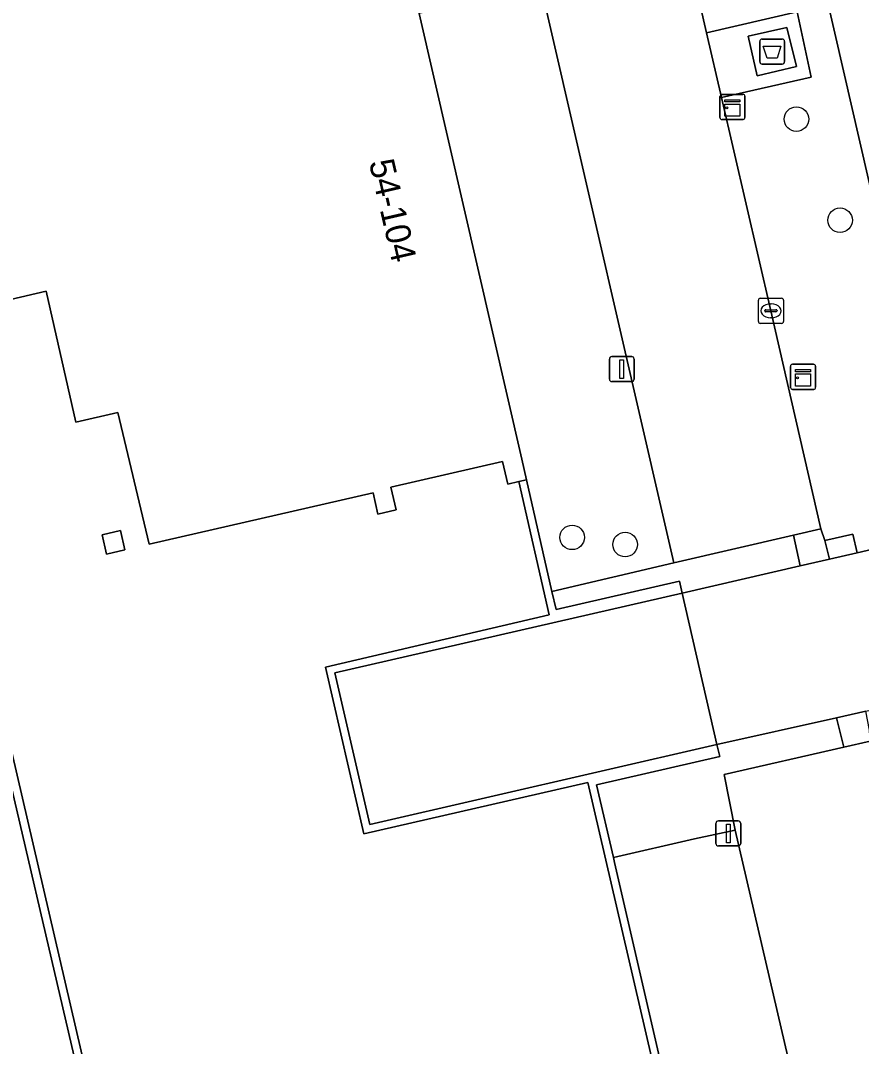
# Model space of a CAD drawing. Extents: x 156412 to 157779, y 382335 to 383768.
# Drawn here: x 156542.53 to 156576.04, y 383271.73 to 383312.62 of the extents above; entities that cross this region are included whole.
import ezdxf

# ---------------------------------------------------------------- set-up
doc = ezdxf.new("R2010")
doc.units = 0
for name, color, linetype in [('IMGEO_Afval_apart_plaats', 7, 'Continuous'), ('IMGEO_Berm_groen', 7, 'Continuous'), ('IMGEO_Boom', 7, 'Continuous'), ('IMGEO_Erf', 7, 'Continuous'), ('IMGEO_Groenvoorziening', 7, 'Continuous'), ('IMGEO_Haag', 7, 'Continuous'), ('IMGEO_Kast', 7, 'Continuous'), ('IMGEO_Kolk', 7, 'Continuous'), ('IMGEO_Lichtmast', 7, 'Continuous'), ('IMGEO_Muur', 7, 'Continuous'), ('IMGEO_Pand', 7, 'Continuous'), ('IMGEO_Pand_nummerreeks', 7, 'Continuous'), ('IMGEO_Parkeervlak_open', 7, 'Continuous'), ('IMGEO_Rijbaan_lokaal_gesloten', 7, 'Continuous'), ('IMGEO_Rijbaan_lokaal_open', 7, 'Continuous'), ('IMGEO_Voetpad_gesloten', 7, 'Continuous'), ('IMGEO_Voetpad_open', 7, 'Continuous')]:
    doc.layers.add(name, color=color, linetype=linetype)

msp = doc.modelspace()

# ---------------------------------------------------------------- linework, layer by layer
at = {"layer": 'IMGEO_Afval_apart_plaats'}
for p, q in [((156571.985, 383310.978), (156571.985, 383311.778)), ((156571.985, 383311.778), (156571.985, 383310.978)), ((156572.085, 383311.878), (156572.875, 383311.878)), ((156572.875, 383311.878), (156572.085, 383311.878)), ((156572.975, 383311.778), (156572.975, 383310.978)), ((156572.975, 383310.978), (156572.975, 383311.778)), ((156572.875, 383310.878), (156572.085, 383310.878)), ((156572.085, 383310.878), (156572.875, 383310.878))]:
    msp.add_line(p, q, dxfattribs=at)
msp.add_lwpolyline([(156572.128, 383311.592), (156572.832, 383311.592), (156572.683, 383311.122), (156572.277, 383311.122), (156572.128, 383311.592)], dxfattribs=at)
for centre, start, end in [((156572.085, 383311.778), 90, 180), ((156572.085, 383311.778), 90, 180), ((156572.875, 383311.778), 0, 90), ((156572.875, 383311.778), 360, 90), ((156572.085, 383310.978), 180, 270), ((156572.085, 383310.978), 180, 270), ((156572.875, 383310.978), 270, 0), ((156572.875, 383310.978), 270, 0)]:
    msp.add_arc(centre, 0.1, start, end, dxfattribs=at)
at = {"layer": 'IMGEO_Berm_groen'}
msp.add_lwpolyline([(156568.854, 383316.46), (156569.38, 383314.271), (156569.863, 383312.122), (156573.479, 383312.959), (156574.039, 383310.36), (156570.463, 383309.543), (156572.433, 383301.047), (156574.426, 383292.358), (156574.583, 383291.894), (156575.694, 383292.152), (156575.867, 383291.408), (156576.67, 383291.594), (156579.352, 383293.115), (156573.29, 383319.457)], dxfattribs=at)
at = {"layer": 'IMGEO_Boom'}
for centre in [(156573.45, 383308.686), (156575.188, 383304.658), (156564.511, 383292.019), (156566.623, 383291.735)]:
    msp.add_circle(centre, 0.489, dxfattribs=at)
at = {"layer": 'IMGEO_Erf'}
for points in [[(156535.757, 383311.125), (156546.014, 383266.956)], [(156568.814, 383266.383), (156565.131, 383282.257), (156556.216, 383280.21), (156554.677, 383286.841), (156563.589, 383288.927), (156562.388, 383294.241), (156561.943, 383294.139), (156561.735, 383295.045), (156557.291, 383294.025), (156557.499, 383293.118), (156556.766, 383292.95), (156556.588, 383293.788), (156547.659, 383291.746), (156546.406, 383297), (156544.733, 383296.614), (156543.551, 383301.835), (156538.657, 383300.687)]]:
    msp.add_lwpolyline(points, dxfattribs=at)
for points in [[(156545.953, 383291.356), (156545.778, 383292.126), (156546.511, 383292.292), (156546.685, 383291.523)], [(156570.281, 383283.76), (156568.897, 383289.799), (156555.054, 383286.621), (156556.445, 383280.577)]]:
    msp.add_lwpolyline(points, close=True, dxfattribs=at)
at = {"layer": 'IMGEO_Groenvoorziening'}
msp.add_lwpolyline([(156558.416, 383211.78), (156557.389, 383216.233), (156557.217, 383216.973), (156549.603, 383250), (156547.066, 383261.001), (156546.879, 383261.77), (156545.866, 383266.145), (156545.703, 383266.883), (156535.412, 383311.039)], dxfattribs=at)
for points in [[(156563.696, 383289.858), (156563.877, 383289.14), (156568.789, 383290.269), (156568.897, 383289.799), (156573.601, 383290.885), (156573.325, 383292.103), (156568.564, 383291.001)], [(156575.694, 383292.152), (156574.583, 383291.894), (156574.761, 383291.153), (156575.867, 383291.408)], [(156570.564, 383282.573), (156575.336, 383283.654), (156575.048, 383284.833), (156570.281, 383283.76), (156570.393, 383283.289), (156565.485, 383282.164), (156566.155, 383279.266), (156569.389, 383280.002), (156571.009, 383280.35)]]:
    msp.add_lwpolyline(points, close=True, dxfattribs=at)
at = {"layer": 'IMGEO_Haag'}
for points in [[(156563.696, 383289.858), (156563.877, 383289.14), (156568.789, 383290.269), (156568.897, 383289.799), (156573.601, 383290.885), (156573.325, 383292.103), (156568.564, 383291.001)], [(156574.583, 383291.894), (156574.761, 383291.153), (156575.867, 383291.408), (156575.694, 383292.152)], [(156571.009, 383280.35), (156570.564, 383282.573), (156575.336, 383283.654), (156575.048, 383284.833), (156570.281, 383283.76), (156570.393, 383283.289), (156565.485, 383282.164), (156566.155, 383279.266), (156569.389, 383280.002)]]:
    msp.add_lwpolyline(points, close=True, dxfattribs=at)
at = {"layer": 'IMGEO_Kast'}
for p, q in [((156570.399, 383308.747), (156570.399, 383309.588)), ((156570.399, 383309.588), (156570.399, 383308.747)), ((156570.474, 383309.672), (156571.315, 383309.672)), ((156571.315, 383309.672), (156570.474, 383309.672)), ((156571.399, 383309.597), (156571.399, 383308.756)), ((156571.399, 383308.756), (156571.399, 383309.597)), ((156571.324, 383308.672), (156570.483, 383308.672)), ((156570.483, 383308.672), (156571.324, 383308.672)), ((156573.214, 383297.992), (156573.214, 383298.833)), ((156573.214, 383298.833), (156573.214, 383297.992)), ((156573.289, 383298.917), (156574.13, 383298.917)), ((156574.13, 383298.917), (156573.289, 383298.917)), ((156574.214, 383298.842), (156574.214, 383298.001)), ((156574.214, 383298.001), (156574.214, 383298.842)), ((156574.139, 383297.917), (156573.298, 383297.917)), ((156573.298, 383297.917), (156574.139, 383297.917))]:
    msp.add_line(p, q, dxfattribs=at)
for points in [[(156570.594, 383309.462), (156571.194, 383309.462), (156571.194, 383309.377), (156570.594, 383309.377), (156570.594, 383309.462)], [(156570.594, 383309.287), (156571.194, 383309.287), (156571.194, 383308.798), (156570.594, 383308.798), (156570.594, 383309.287)], [(156573.409, 383298.707), (156574.009, 383298.707), (156574.009, 383298.622), (156573.409, 383298.622), (156573.409, 383298.707)], [(156573.409, 383298.532), (156574.009, 383298.532), (156574.009, 383298.043), (156573.409, 383298.043), (156573.409, 383298.532)]]:
    msp.add_lwpolyline(points, dxfattribs=at)
for centre in [(156570.678, 383309.136), (156573.493, 383298.381)]:
    msp.add_circle(centre, 0.0377, dxfattribs=at)
for centre, start, end in [((156570.477, 383309.594), 92.4484, 184.2845), ((156570.477, 383309.594), 92.4484, 184.2845), ((156571.321, 383309.594), 2.4484, 94.2845), ((156571.321, 383309.594), 2.4484, 94.2845), ((156570.477, 383308.75), 182.4484, 274.2845), ((156570.477, 383308.75), 182.4484, 274.2845), ((156571.321, 383308.75), 272.4484, 4.2845), ((156571.321, 383308.75), 272.4484, 4.2845), ((156573.292, 383298.839), 92.4484, 184.2845), ((156573.292, 383298.839), 92.4484, 184.2845), ((156574.136, 383298.839), 2.4484, 94.2845), ((156574.136, 383298.839), 2.4484, 94.2845), ((156573.292, 383297.995), 182.4484, 274.2845), ((156573.292, 383297.995), 182.4484, 274.2845), ((156574.136, 383297.995), 272.4484, 4.2845), ((156574.136, 383297.995), 272.4484, 4.2845)]:
    msp.add_arc(centre, 0.0779, start, end, dxfattribs=at)
at = {"layer": 'IMGEO_Kolk'}
for p, q in [((156571.933, 383300.622), (156571.933, 383301.474)), ((156572.008, 383301.548), (156572.86, 383301.548)), ((156572.934, 383301.474), (156572.934, 383300.622)), ((156572.192, 383301.042), (156572.192, 383301.054)), ((156572.63, 383301.005), (156572.232, 383301.005)), ((156572.235, 383301.091), (156572.633, 383301.091)), ((156572.421, 383301.328), (156572.446, 383301.328)), ((156572.676, 383301.054), (156572.676, 383301.042)), ((156572.444, 383300.768), (156572.419, 383300.768)), ((156572.86, 383300.548), (156572.008, 383300.548))]:
    msp.add_line(p, q, dxfattribs=at)
for points in [[(156571.933, 383300.622), (156571.933, 383301.474)], [(156572.008, 383301.548), (156572.86, 383301.548)], [(156572.934, 383301.474), (156572.934, 383300.622)], [(156572.86, 383300.548), (156572.008, 383300.548)]]:
    msp.add_lwpolyline(points, dxfattribs=at)
for centre, radius, start, end in [((156572.01, 383301.472), 0.0765, 91.552, 178.448), ((156572.01, 383301.472), 0.0765, 91.552, 178.448), ((156572.858, 383301.472), 0.0765, 1.552, 88.448), ((156572.858, 383301.472), 0.0765, 1.552, 88.448), ((156572.232, 383301.051), 0.0403, 85.8775, 175.7526), ((156572.229, 383301.041), 0.0366, 178.938, 274.7102), ((156572.633, 383301.048), 0.043, 264.8664, 352.4533), ((156572.637, 383301.053), 0.0386, 1.7309, 96.639), ((156572.01, 383300.624), 0.0765, 181.552, 268.448), ((156572.01, 383300.624), 0.0765, 181.552, 268.448), ((156572.858, 383300.624), 0.0765, 271.552, 358.448), ((156572.858, 383300.624), 0.0765, 271.552, 358.448)]:
    msp.add_arc(centre, radius, start, end, dxfattribs=at)
for centre, major_axis, ratio, start_param, end_param in [((156572.42, 383301.048), (-0.387, 0.002), 0.722429, 4.712389, 7.853982), ((156572.445, 383301.048), (-0.39, 0.002), 0.717154, 1.570796, 4.712389)]:
    msp.add_ellipse(centre, major_axis=major_axis, ratio=ratio, start_param=start_param, end_param=end_param, dxfattribs=at)
at = {"layer": 'IMGEO_Lichtmast'}
for p, q in [((156565.993, 383298.325), (156565.993, 383299.125)), ((156565.993, 383299.125), (156565.993, 383298.325)), ((156566.093, 383299.225), (156566.883, 383299.225)), ((156566.883, 383299.225), (156566.093, 383299.225)), ((156566.983, 383299.125), (156566.983, 383298.325)), ((156566.983, 383298.325), (156566.983, 383299.125)), ((156566.883, 383298.225), (156566.093, 383298.225)), ((156566.093, 383298.225), (156566.883, 383298.225)), ((156570.239, 383279.822), (156570.239, 383280.622)), ((156570.239, 383280.622), (156570.239, 383279.822)), ((156570.339, 383280.722), (156571.129, 383280.722)), ((156571.129, 383280.722), (156570.339, 383280.722)), ((156571.229, 383280.622), (156571.229, 383279.822)), ((156571.229, 383279.822), (156571.229, 383280.622)), ((156571.129, 383279.722), (156570.339, 383279.722)), ((156570.339, 383279.722), (156571.129, 383279.722))]:
    msp.add_line(p, q, dxfattribs=at)
for points in [[(156566.413, 383299.1), (156566.563, 383299.1), (156566.563, 383298.35), (156566.413, 383298.35), (156566.413, 383299.1)], [(156570.659, 383280.597), (156570.809, 383280.597), (156570.809, 383279.847), (156570.659, 383279.847), (156570.659, 383280.597)]]:
    msp.add_lwpolyline(points, dxfattribs=at)
for centre, start, end in [((156566.093, 383299.125), 90, 180), ((156566.093, 383299.125), 90, 180), ((156566.883, 383299.125), 0, 90), ((156566.883, 383299.125), 360, 90), ((156566.093, 383298.325), 180, 270), ((156566.093, 383298.325), 180, 270), ((156566.883, 383298.325), 270, 0), ((156566.883, 383298.325), 270, 0), ((156570.339, 383280.622), 90, 180), ((156570.339, 383280.622), 90, 180), ((156571.129, 383280.622), 0, 90), ((156571.129, 383280.622), 360, 90), ((156570.339, 383279.822), 180, 270), ((156570.339, 383279.822), 180, 270), ((156571.129, 383279.822), 270, 0), ((156571.129, 383279.822), 270, 0)]:
    msp.add_arc(centre, 0.1, start, end, dxfattribs=at)
at = {"layer": 'IMGEO_Muur'}
for points in [[(156546.014, 383266.956), (156535.757, 383311.125), (156535.412, 383311.039), (156545.703, 383266.883)], [(156563.696, 383289.858), (156562.694, 383294.311), (156562.388, 383294.241), (156563.589, 383288.927), (156554.677, 383286.841), (156556.216, 383280.21), (156565.131, 383282.257), (156568.814, 383266.383), (156568.852, 383266.219), (156569.154, 383266.29), (156566.202, 383279.062), (156566.155, 383279.266), (156565.485, 383282.164), (156570.393, 383283.289), (156570.281, 383283.76), (156556.445, 383280.577), (156555.054, 383286.621), (156568.897, 383289.799), (156568.789, 383290.269), (156563.877, 383289.14)]]:
    msp.add_lwpolyline(points, close=True, dxfattribs=at)
at = {"layer": 'IMGEO_Pand'}
msp.add_lwpolyline([(156538.657, 383300.687), (156543.551, 383301.835), (156544.733, 383296.614), (156546.406, 383297), (156547.659, 383291.746), (156556.588, 383293.788), (156556.766, 383292.95), (156557.499, 383293.118), (156557.291, 383294.025), (156561.735, 383295.045), (156561.943, 383294.139), (156562.388, 383294.241), (156562.694, 383294.311), (156562.507, 383295.139), (156558.411, 383312.892), (156558.184, 383313.876), (156558.135, 383314.087), (156554.925, 383313.346), (156554.388, 383315.523), (156555.558, 383315.789), (156555.519, 383315.962), (156554.246, 383321.562), (156536.257, 383317.428)], dxfattribs=at)
msp.add_lwpolyline([(156545.953, 383291.356), (156546.685, 383291.523), (156546.511, 383292.292), (156545.778, 383292.126)], close=True, dxfattribs=at)
at = {"layer": 'IMGEO_Parkeervlak_open'}
msp.add_lwpolyline([(156568.564, 383291.001), (156563.269, 383313.993), (156561.627, 383313.631), (156558.411, 383312.892), (156562.507, 383295.139), (156562.694, 383294.311), (156563.696, 383289.858)], close=True, dxfattribs=at)
at = {"layer": 'IMGEO_Rijbaan_lokaal_gesloten'}
msp.add_lwpolyline([(156568.074, 383342.016), (156571.465, 383327.409), (156573.29, 383319.457), (156579.352, 383293.115), (156581.145, 383285.248), (156581.792, 383282.582), (156583.216, 383276.411), (156585.024, 383268.578), (156585.34, 383267.206), (156589.308, 383250), (156590.382, 383245.344), (156591.355, 383241.13), (156591.627, 383239.954), (156594.539, 383227.35), (156594.961, 383225.531), (156596.777, 383217.694), (156600.905, 383199.885)], dxfattribs=at)
at = {"layer": 'IMGEO_Rijbaan_lokaal_open'}
for points in [[(156554.793, 383377.271), (156554.53, 383378.468), (156553.039, 383384.875), (156547.368, 383383.604), (156547.688, 383382.166), (156551.792, 383363.737), (156559.028, 383332.373), (156563.269, 383313.993), (156568.564, 383291.001), (156573.325, 383292.103), (156574.426, 383292.358), (156572.433, 383301.047), (156570.463, 383309.543), (156569.863, 383312.122), (156569.38, 383314.271), (156568.854, 383316.46)], [(156577.927, 383277.186), (156576.965, 383281.308), (156576.393, 383283.894), (156575.336, 383283.654), (156570.564, 383282.573), (156571.009, 383280.35), (156574.804, 383264.002), (156578.05, 383250), (156582.171, 383232.219), (156586.359, 383214.105), (156591.774, 383190.97), (156596.115, 383191.994), (156597.575, 383192.339), (156594.495, 383205.643), (156593.734, 383208.841), (156593.15, 383211.382), (156592.399, 383214.673)]]:
    msp.add_lwpolyline(points, dxfattribs=at)
msp.add_lwpolyline([(156579.352, 383293.115), (156576.67, 383291.594), (156575.867, 383291.408), (156574.761, 383291.153), (156573.601, 383290.885), (156568.897, 383289.799), (156570.281, 383283.76), (156575.048, 383284.833), (156576.214, 383285.095), (156577.317, 383285.343), (156578.128, 383285.526), (156581.145, 383285.248)], close=True, dxfattribs=at)
at = {"layer": 'IMGEO_Voetpad_gesloten'}
msp.add_lwpolyline([(156573.063, 383312.34), (156571.531, 383311.995), (156571.886, 383310.406), (156573.446, 383310.784)], close=True, dxfattribs=at)
at = {"layer": 'IMGEO_Voetpad_open'}
for points in [[(156574.039, 383310.36), (156573.479, 383312.959), (156569.863, 383312.122), (156570.463, 383309.543)], [(156571.886, 383310.406), (156571.531, 383311.995), (156573.063, 383312.34), (156573.446, 383310.784)], [(156573.601, 383290.885), (156574.761, 383291.153), (156574.583, 383291.894), (156574.426, 383292.358), (156573.325, 383292.103)], [(156576.214, 383285.095), (156575.048, 383284.833), (156575.336, 383283.654), (156576.393, 383283.894), (156576.361, 383284.343)], [(156571.009, 383280.35), (156569.389, 383280.002), (156566.155, 383279.266), (156566.202, 383279.062), (156569.154, 383266.29), (156568.852, 383266.219), (156568.814, 383266.383), (156567.061, 383265.998), (156567.104, 383265.811), (156565.944, 383265.543), (156566.47, 383263.377), (156569.663, 383264.11), (156571.578, 383264.54), (156571.08, 383266.725), (156571.029, 383266.93), (156572.174, 383267.192), (156572.377, 383267.242), (156572.906, 383264.837), (156573.166, 383263.654), (156574.804, 383264.002)]]:
    msp.add_lwpolyline(points, close=True, dxfattribs=at)

# ---------------------------------------------------------------- texts
at = {"layer": 'IMGEO_Pand_nummerreeks'}
msp.add_text('54-104', height=1, rotation=282.9928, dxfattribs=at).set_placement((156556.41, 383306.972))

doc.saveas('drawing.dxf')
